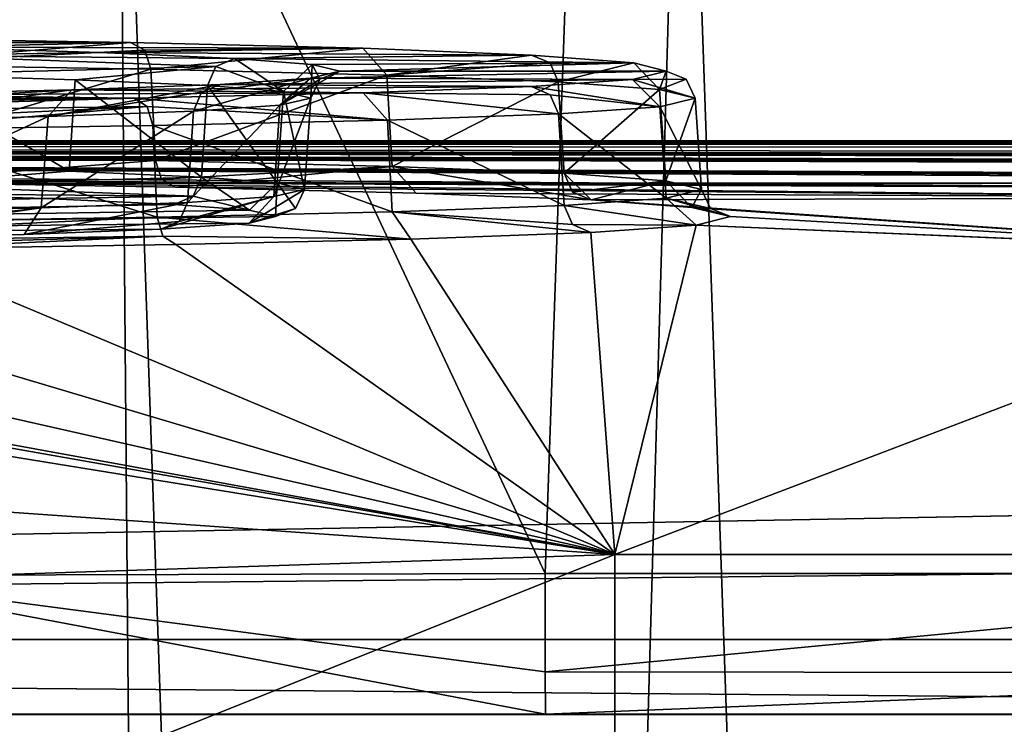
# Model space of a CAD drawing. Header units: inches. Extents: x -9.1 to 9.1, y -1.6 to 4.3.
# Tile 652 of 656: x -2.327 to -1.988, y 2.791 to 3.034. Entities that reach past the tile are written whole.
import ezdxf

# ---------------------------------------------------------------- set-up
doc = ezdxf.new("R2010")
doc.units = ezdxf.units.IN
doc.header["$LTSCALE"] = 65.185185
doc.header["$MEASUREMENT"] = 0
for name, color, linetype in [('12824', 7, 'CONTINUOUS'), ('12825', 7, 'CONTINUOUS'), ('12891', 7, 'CONTINUOUS'), ('12892', 7, 'CONTINUOUS'), ('12893', 7, 'CONTINUOUS'), ('12901', 7, 'CONTINUOUS'), ('12929', 7, 'CONTINUOUS'), ('12930', 7, 'CONTINUOUS'), ('12943', 7, 'CONTINUOUS'), ('13379', 7, 'CONTINUOUS'), ('13380', 7, 'CONTINUOUS'), ('13381', 7, 'CONTINUOUS'), ('13382', 7, 'CONTINUOUS'), ('13394', 7, 'CONTINUOUS'), ('13395', 7, 'CONTINUOUS'), ('13396', 7, 'CONTINUOUS'), ('13397', 7, 'CONTINUOUS'), ('13404', 7, 'CONTINUOUS'), ('13405', 7, 'CONTINUOUS'), ('13406', 7, 'CONTINUOUS'), ('13407', 7, 'CONTINUOUS'), ('13425', 7, 'CONTINUOUS'), ('13426', 7, 'CONTINUOUS'), ('13427', 7, 'CONTINUOUS'), ('13428', 7, 'CONTINUOUS'), ('13429', 7, 'CONTINUOUS'), ('13430', 7, 'CONTINUOUS'), ('13431', 7, 'CONTINUOUS'), ('13432', 7, 'CONTINUOUS'), ('13433', 7, 'CONTINUOUS'), ('13434', 7, 'CONTINUOUS'), ('13435', 7, 'CONTINUOUS'), ('13436', 7, 'CONTINUOUS'), ('13437', 7, 'CONTINUOUS'), ('13452', 7, 'CONTINUOUS'), ('13453', 7, 'CONTINUOUS'), ('13454', 7, 'CONTINUOUS'), ('13455', 7, 'CONTINUOUS'), ('13456', 7, 'CONTINUOUS'), ('326', 7, 'CONTINUOUS'), ('331', 7, 'CONTINUOUS'), ('332', 7, 'CONTINUOUS'), ('333', 7, 'CONTINUOUS'), ('393', 7, 'CONTINUOUS'), ('438', 7, 'CONTINUOUS'), ('523', 7, 'CONTINUOUS'), ('558', 7, 'CONTINUOUS'), ('559', 7, 'CONTINUOUS'), ('996', 7, 'CONTINUOUS')]:
    doc.layers.add(name, color=color, linetype=linetype)

msp = doc.modelspace()

# ---------------------------------------------------------------- linework, layer by layer
at = {"layer": '12824', "linetype": 'Continuous'}
for points in [[(-2.12212, 2.84981, 18.60885), (-3.06878, 2.91603, 15.44734), (-4.54443, 2.77039, 12.50955), (-2.12212, 2.84981, 18.60885)], [(-2.81643, 2.57203, 18.67838), (-2.12212, 2.84981, 18.60885), (-4.54443, 2.77039, 12.50955), (-2.81643, 2.57203, 18.67838)]]:
    msp.add_3dface(points, dxfattribs=at)
at = {"layer": '12825', "linetype": 'Continuous'}
msp.add_3dface([(-2.12212, 2.75241, 18.84385), (-2.12212, 2.84981, 18.60885), (-2.81643, 2.57203, 18.67838), (-2.12212, 2.75241, 18.84385)], dxfattribs=at)
at = {"layer": '12891', "linetype": 'Continuous'}
for points in [[(2.12205, 2.74909, 18.84726), (2.12205, 2.84981, 18.60885), (-2.12212, 2.75241, 18.84385), (2.12205, 2.74909, 18.84726)], [(-2.12212, 2.75241, 18.84385), (2.12205, 2.84981, 18.60885), (-2.12212, 2.84981, 18.60885), (-2.12212, 2.75241, 18.84385)]]:
    msp.add_3dface(points, dxfattribs=at)
at = {"layer": '12892', "linetype": 'Continuous'}
for points in [[(4.04343, 2.98077, 12.35678), (4.11212, 2.98584, 12.11452), (-4.15466, 2.9912, 11.859), (4.04343, 2.98077, 12.35678)], [(4.04343, 2.98077, 12.35678), (-4.15466, 2.9912, 11.859), (2.95395, 2.97973, 12.4063), (4.04343, 2.98077, 12.35678)], [(4.11212, 2.98584, 12.11452), (4.15466, 2.9912, 11.859), (-4.15466, 2.9912, 11.859), (4.11212, 2.98584, 12.11452)], [(-4.15466, 2.9912, 11.859), (-2.5081, 2.97896, 12.44334), (-1.86109, 2.97568, 12.59952), (-4.15466, 2.9912, 11.859)], [(-4.15466, 2.9912, 11.859), (2.84133, 2.9791, 12.43623), (2.85007, 2.97955, 12.41507), (-4.15466, 2.9912, 11.859)], [(2.84133, 2.9791, 12.43623), (-4.15466, 2.9912, 11.859), (1.77982, 2.98002, 12.39254), (2.84133, 2.9791, 12.43623)], [(2.95395, 2.97973, 12.4063), (-4.15466, 2.9912, 11.859), (2.87126, 2.97973, 12.4063), (2.95395, 2.97973, 12.4063)], [(2.87126, 2.97973, 12.4063), (-4.15466, 2.9912, 11.859), (2.85007, 2.97955, 12.41507), (2.87126, 2.97973, 12.4063)], [(1.77982, 2.98002, 12.39254), (-4.15466, 2.9912, 11.859), (1.69713, 2.98002, 12.39254), (1.77982, 2.98002, 12.39254)], [(1.69713, 2.98002, 12.39254), (-4.15466, 2.9912, 11.859), (1.67594, 2.97984, 12.40131), (1.69713, 2.98002, 12.39254)], [(1.67594, 2.97984, 12.40131), (-4.15466, 2.9912, 11.859), (1.6672, 2.97939, 12.42247), (1.67594, 2.97984, 12.40131)], [(1.6672, 2.97939, 12.42247), (-4.15466, 2.9912, 11.859), (0.23201, 2.98002, 12.39254), (1.6672, 2.97939, 12.42247)], [(-4.15466, 2.9912, 11.859), (0.12136, 2.97939, 12.42247), (0.1301, 2.97984, 12.40131), (-4.15466, 2.9912, 11.859)], [(0.12136, 2.97939, 12.42247), (-4.15466, 2.9912, 11.859), (-0.1456, 2.98002, 12.39254), (0.12136, 2.97939, 12.42247)], [(0.23201, 2.98002, 12.39254), (-4.15466, 2.9912, 11.859), (0.15129, 2.98002, 12.39254), (0.23201, 2.98002, 12.39254)], [(0.15129, 2.98002, 12.39254), (-4.15466, 2.9912, 11.859), (0.1301, 2.97984, 12.40131), (0.15129, 2.98002, 12.39254)], [(-0.1456, 2.98002, 12.39254), (-4.15466, 2.9912, 11.859), (-0.22632, 2.98002, 12.39254), (-0.1456, 2.98002, 12.39254)], [(-0.22632, 2.98002, 12.39254), (-4.15466, 2.9912, 11.859), (-0.24751, 2.97984, 12.40131), (-0.22632, 2.98002, 12.39254)], [(-0.24751, 2.97984, 12.40131), (-4.15466, 2.9912, 11.859), (-0.25625, 2.97939, 12.42247), (-0.24751, 2.97984, 12.40131)], [(-0.25625, 2.97939, 12.42247), (-4.15466, 2.9912, 11.859), (-1.75044, 2.98002, 12.39254), (-0.25625, 2.97939, 12.42247)], [(-1.86109, 2.97939, 12.42247), (-4.15466, 2.9912, 11.859), (-1.86109, 2.97568, 12.59952), (-1.86109, 2.97939, 12.42247)], [(-4.15466, 2.9912, 11.859), (-1.86109, 2.97939, 12.42247), (-1.85235, 2.97984, 12.40131), (-4.15466, 2.9912, 11.859)], [(-1.75044, 2.98002, 12.39254), (-4.15466, 2.9912, 11.859), (-1.83116, 2.98002, 12.39254), (-1.75044, 2.98002, 12.39254)], [(-1.83116, 2.98002, 12.39254), (-4.15466, 2.9912, 11.859), (-1.85235, 2.97984, 12.40131), (-1.83116, 2.98002, 12.39254)], [(-2.5081, 2.97896, 12.44334), (-2.37647, 2.97773, 12.50203), (-1.86109, 2.97568, 12.59952), (-2.5081, 2.97896, 12.44334)], [(-2.37647, 2.97773, 12.50203), (-2.27306, 2.97607, 12.58096), (-1.86109, 2.97251, 12.75084), (-2.37647, 2.97773, 12.50203)], [(-1.86109, 2.97568, 12.59952), (-2.37647, 2.97773, 12.50203), (-1.86109, 2.97251, 12.75084), (-1.86109, 2.97568, 12.59952)], [(-2.27306, 2.97607, 12.58096), (-2.19035, 2.974, 12.67974), (-1.86109, 2.97251, 12.75084), (-2.27306, 2.97607, 12.58096)], [(-2.19035, 2.974, 12.67974), (-2.13023, 2.97162, 12.79367), (-1.86109, 2.97251, 12.75084), (-2.19035, 2.974, 12.67974)], [(-1.86109, 2.97251, 12.75084), (-2.13023, 2.97162, 12.79367), (-1.86109, 2.95311, 13.67704), (-1.86109, 2.97251, 12.75084)], [(-2.13023, 2.97162, 12.79367), (-2.0957, 2.96909, 12.91438), (-1.86109, 2.95311, 13.67704), (-2.13023, 2.97162, 12.79367)], [(-2.0957, 2.96909, 12.91438), (-2.08238, 2.9659, 13.06647), (-1.86109, 2.95311, 13.67704), (-2.0957, 2.96909, 12.91438)], [(-2.08238, 2.9659, 13.06647), (-2.09422, 2.96296, 13.20683), (-1.86109, 2.95311, 13.67704), (-2.08238, 2.9659, 13.06647)], [(-2.19217, 2.9581, 13.43888), (-2.12212, 2.84981, 18.60885), (-2.13031, 2.96039, 13.32963), (-2.19217, 2.9581, 13.43888)], [(-2.13031, 2.96039, 13.32963), (-2.12212, 2.84981, 18.60885), (-2.09422, 2.96296, 13.20683), (-2.13031, 2.96039, 13.32963)], [(-2.09422, 2.96296, 13.20683), (-2.12212, 2.84981, 18.60885), (-1.85232, 2.95267, 13.69823), (-2.09422, 2.96296, 13.20683)], [(-1.86109, 2.95311, 13.67704), (-2.09422, 2.96296, 13.20683), (-1.85232, 2.95267, 13.69823), (-1.86109, 2.95311, 13.67704)], [(-2.27289, 2.95629, 13.52531), (-2.12212, 2.84981, 18.60885), (-2.19217, 2.9581, 13.43888), (-2.27289, 2.95629, 13.52531)], [(-2.57784, 2.95286, 13.68893), (-2.12212, 2.84981, 18.60885), (-2.47119, 2.95365, 13.65154), (-2.57784, 2.95286, 13.68893)], [(-2.47119, 2.95365, 13.65154), (-2.12212, 2.84981, 18.60885), (-2.37218, 2.95476, 13.59856), (-2.47119, 2.95365, 13.65154)], [(-2.37218, 2.95476, 13.59856), (-2.12212, 2.84981, 18.60885), (-2.27289, 2.95629, 13.52531), (-2.37218, 2.95476, 13.59856)], [(-3.06878, 2.91603, 15.44734), (-2.12212, 2.84981, 18.60885), (-2.75453, 2.9524, 13.7109), (-3.06878, 2.91603, 15.44734)], [(-2.75453, 2.9524, 13.7109), (-2.12212, 2.84981, 18.60885), (-2.7043, 2.9524, 13.7109), (-2.75453, 2.9524, 13.7109)], [(-2.12212, 2.84981, 18.60885), (-2.68622, 2.95249, 13.70688), (-2.7043, 2.9524, 13.7109), (-2.12212, 2.84981, 18.60885)], [(-2.68622, 2.95249, 13.70688), (-2.12212, 2.84981, 18.60885), (-2.57784, 2.95286, 13.68893), (-2.68622, 2.95249, 13.70688)], [(-2.12212, 2.84981, 18.60885), (2.12205, 2.84981, 18.60885), (-1.85232, 2.95267, 13.69823), (-2.12212, 2.84981, 18.60885)]]:
    msp.add_3dface(points, dxfattribs=at)
at = {"layer": '12893', "linetype": 'Continuous'}
for points in [[(-2.37532, 2.97383, 12.68788), (-3.06574, 2.95539, 13.56847), (-2.31792, 2.9721, 12.77054), (-2.37532, 2.97383, 12.68788)], [(-2.31792, 2.9721, 12.77054), (-3.06574, 2.95539, 13.56847), (-2.27351, 2.97012, 12.86525), (-2.31792, 2.9721, 12.77054)], [(-2.27351, 2.97012, 12.86525), (-3.06574, 2.95539, 13.56847), (-2.24764, 2.96812, 12.96055), (-2.27351, 2.97012, 12.86525)], [(-2.24764, 2.96812, 12.96055), (-3.06574, 2.95539, 13.56847), (-2.2387, 2.9659, 13.06647), (-2.24764, 2.96812, 12.96055)], [(-2.2387, 2.9659, 13.06647), (-3.06574, 2.95539, 13.56847), (-2.24772, 2.96369, 13.17205), (-2.2387, 2.9659, 13.06647)], [(-2.24772, 2.96369, 13.17205), (-3.06574, 2.95539, 13.56847), (-2.27813, 2.96154, 13.27484), (-2.24772, 2.96369, 13.17205)], [(-2.27813, 2.96154, 13.27484), (-3.06574, 2.95539, 13.56847), (-2.32499, 2.95977, 13.35942), (-2.27813, 2.96154, 13.27484)], [(-2.32499, 2.95977, 13.35942), (-3.06574, 2.95539, 13.56847), (-2.39487, 2.95814, 13.43702), (-2.32499, 2.95977, 13.35942)]]:
    msp.add_3dface(points, dxfattribs=at)
at = {"layer": '12901', "linetype": 'Continuous'}
for points in [[(-4.28578, 2.74294, 9.60266), (-4.28578, 2.82055, 9.75297), (4.28578, 2.74753, 9.60671), (-4.28578, 2.74294, 9.60266)], [(4.28578, 2.74753, 9.60671), (-4.28578, 2.82055, 9.75297), (4.28578, 2.82055, 9.75297), (4.28578, 2.74753, 9.60671)]]:
    msp.add_3dface(points, dxfattribs=at)
at = {"layer": '12929', "linetype": 'Continuous'}
for points in [[(-4.17146, 2.98759, 11.61081), (-4.16379, 2.99176, 11.74794), (4.17147, 2.98759, 11.6108), (-4.17146, 2.98759, 11.61081)], [(-4.16379, 2.99176, 11.74794), (-4.15973, 2.99192, 11.80285), (4.16379, 2.99176, 11.74794), (-4.16379, 2.99176, 11.74794)], [(4.17147, 2.98759, 11.6108), (-4.16379, 2.99176, 11.74794), (4.16379, 2.99176, 11.74794), (4.17147, 2.98759, 11.6108)], [(-4.15973, 2.99192, 11.80285), (-4.15466, 2.9912, 11.859), (4.15973, 2.99192, 11.80286), (-4.15973, 2.99192, 11.80285)], [(4.16379, 2.99176, 11.74794), (-4.15973, 2.99192, 11.80285), (4.15973, 2.99192, 11.80286), (4.16379, 2.99176, 11.74794)], [(-4.15466, 2.9912, 11.859), (4.15466, 2.9912, 11.859), (4.15973, 2.99192, 11.80286), (-4.15466, 2.9912, 11.859)], [(-4.17951, 2.9774, 11.46671), (-4.17146, 2.98759, 11.61081), (4.17951, 2.9774, 11.46671), (-4.17951, 2.9774, 11.46671)], [(4.17951, 2.9774, 11.46671), (-4.17146, 2.98759, 11.61081), (4.17147, 2.98759, 11.6108), (4.17951, 2.9774, 11.46671)]]:
    msp.add_3dface(points, dxfattribs=at)
at = {"layer": '12930', "linetype": 'Continuous'}
for points in [[(-4.28578, 2.82055, 9.75297), (-4.17951, 2.9774, 11.46671), (4.17951, 2.9774, 11.46671), (-4.28578, 2.82055, 9.75297)], [(-4.28578, 2.82055, 9.75297), (4.17951, 2.9774, 11.46671), (4.2323, 2.90398, 10.66456), (-4.28578, 2.82055, 9.75297)], [(4.28578, 2.82055, 9.75297), (-4.28578, 2.82055, 9.75297), (4.2323, 2.90398, 10.66456), (4.28578, 2.82055, 9.75297)]]:
    msp.add_3dface(points, dxfattribs=at)
at = {"layer": '12943', "linetype": 'Continuous'}
for points in [[(-2.28847, 3.02573, 12.59792), (-2.38951, 3.02734, 12.52102), (-2.44542, 3.02576, 12.59657), (-2.28847, 3.02573, 12.59792)], [(-2.35823, 3.02412, 12.67484), (-2.28847, 3.02573, 12.59792), (-2.44542, 3.02576, 12.59657), (-2.35823, 3.02412, 12.67484)], [(-2.20874, 3.02373, 12.69313), (-2.28847, 3.02573, 12.59792), (-2.35823, 3.02412, 12.67484), (-2.20874, 3.02373, 12.69313)], [(-2.29908, 3.02233, 12.76003), (-2.20874, 3.02373, 12.69313), (-2.35823, 3.02412, 12.67484), (-2.29908, 3.02233, 12.76003)], [(-2.1508, 3.02143, 12.80293), (-2.20874, 3.02373, 12.69313), (-2.29908, 3.02233, 12.76003), (-2.1508, 3.02143, 12.80293)], [(-2.25277, 3.02027, 12.85852), (-2.1508, 3.02143, 12.80293), (-2.29908, 3.02233, 12.76003), (-2.25277, 3.02027, 12.85852)], [(-2.11561, 3.0188, 12.92888), (-2.1508, 3.02143, 12.80293), (-2.25277, 3.02027, 12.85852), (-2.11561, 3.0188, 12.92888)], [(-2.22611, 3.01822, 12.95623), (-2.11561, 3.0188, 12.92888), (-2.25277, 3.02027, 12.85852), (-2.22611, 3.01822, 12.95623)], [(-2.21655, 3.01589, 13.06751), (-2.11561, 3.0188, 12.92888), (-2.22611, 3.01822, 12.95623), (-2.21655, 3.01589, 13.06751)], [(-2.10453, 3.01589, 13.06751), (-2.11561, 3.0188, 12.92888), (-2.21655, 3.01589, 13.06751), (-2.10453, 3.01589, 13.06751)], [(-2.116, 3.01304, 13.20385), (-2.10453, 3.01589, 13.06751), (-2.22662, 3.01352, 13.1808), (-2.116, 3.01304, 13.20385)], [(-2.22662, 3.01352, 13.1808), (-2.10453, 3.01589, 13.06751), (-2.21655, 3.01589, 13.06751), (-2.22662, 3.01352, 13.1808)], [(-2.30867, 3.00944, 13.37574), (-2.15072, 3.01056, 13.32209), (-2.25773, 3.01135, 13.2845), (-2.30867, 3.00944, 13.37574)], [(-2.25773, 3.01135, 13.2845), (-2.116, 3.01304, 13.20385), (-2.22662, 3.01352, 13.1808), (-2.25773, 3.01135, 13.2845)], [(-2.15072, 3.01056, 13.32209), (-2.116, 3.01304, 13.20385), (-2.25773, 3.01135, 13.2845), (-2.15072, 3.01056, 13.32209)], [(-2.46321, 3.00644, 13.51887), (-2.28731, 3.00663, 13.50954), (-2.38016, 3.00778, 13.45462), (-2.46321, 3.00644, 13.51887)], [(-2.38016, 3.00778, 13.45462), (-2.20862, 3.00841, 13.42486), (-2.30867, 3.00944, 13.37574), (-2.38016, 3.00778, 13.45462)], [(-2.28731, 3.00663, 13.50954), (-2.20862, 3.00841, 13.42486), (-2.38016, 3.00778, 13.45462), (-2.28731, 3.00663, 13.50954)], [(-2.20862, 3.00841, 13.42486), (-2.15072, 3.01056, 13.32209), (-2.30867, 3.00944, 13.37574), (-2.20862, 3.00841, 13.42486)], [(-2.3777, 3.00522, 13.57691), (-2.28731, 3.00663, 13.50954), (-2.55109, 3.00547, 13.56509), (-2.3777, 3.00522, 13.57691)], [(-2.55109, 3.00547, 13.56509), (-2.28731, 3.00663, 13.50954), (-2.46321, 3.00644, 13.51887), (-2.55109, 3.00547, 13.56509)]]:
    msp.add_3dface(points, dxfattribs=at)
at = {"layer": '13379', "linetype": 'Continuous'}
for points in [[(-2.36357, 3.02124, 12.67918), (-2.36593, 3.01468, 12.68099), (-2.25925, 3.01744, 12.86089), (-2.36357, 3.02124, 12.67918)], [(-2.29908, 3.02233, 12.76003), (-2.35823, 3.02412, 12.67484), (-2.36357, 3.02124, 12.67918), (-2.29908, 3.02233, 12.76003)], [(-2.25277, 3.02027, 12.85852), (-2.29908, 3.02233, 12.76003), (-2.36357, 3.02124, 12.67918), (-2.25277, 3.02027, 12.85852)], [(-2.25277, 3.02027, 12.85852), (-2.36357, 3.02124, 12.67918), (-2.25925, 3.01744, 12.86089), (-2.25277, 3.02027, 12.85852)], [(-2.25925, 3.01744, 12.86089), (-2.36593, 3.01468, 12.68099), (-2.30757, 3.01292, 12.76518), (-2.25925, 3.01744, 12.86089)], [(-2.26211, 3.0109, 12.86183), (-2.25925, 3.01744, 12.86089), (-2.30757, 3.01292, 12.76518), (-2.26211, 3.0109, 12.86183)]]:
    msp.add_3dface(points, dxfattribs=at)
at = {"layer": '13380', "linetype": 'Continuous'}
for points in [[(-2.25925, 3.01744, 12.86089), (-2.26211, 3.0109, 12.86183), (-2.23595, 3.00888, 12.95791), (-2.25925, 3.01744, 12.86089)], [(-2.25277, 3.02027, 12.85852), (-2.25925, 3.01744, 12.86089), (-2.23595, 3.00888, 12.95791), (-2.25277, 3.02027, 12.85852)], [(-2.22611, 3.01822, 12.95623), (-2.25277, 3.02027, 12.85852), (-2.23595, 3.00888, 12.95791), (-2.22611, 3.01822, 12.95623)], [(-2.22653, 3.00659, 13.06732), (-2.22611, 3.01822, 12.95623), (-2.23595, 3.00888, 12.95791), (-2.22653, 3.00659, 13.06732)], [(-2.22348, 3.01311, 13.06745), (-2.22611, 3.01822, 12.95623), (-2.22653, 3.00659, 13.06732), (-2.22348, 3.01311, 13.06745)], [(-2.21655, 3.01589, 13.06751), (-2.22611, 3.01822, 12.95623), (-2.22348, 3.01311, 13.06745), (-2.21655, 3.01589, 13.06751)]]:
    msp.add_3dface(points, dxfattribs=at)
at = {"layer": '13381', "linetype": 'Continuous'}
for points in [[(-2.22662, 3.01352, 13.1808), (-2.21655, 3.01589, 13.06751), (-2.23719, 3.00419, 13.18211), (-2.22662, 3.01352, 13.1808)], [(-2.21655, 3.01589, 13.06751), (-2.22348, 3.01311, 13.06745), (-2.23719, 3.00419, 13.18211), (-2.21655, 3.01589, 13.06751)], [(-2.26411, 3.00862, 13.28175), (-2.22662, 3.01352, 13.1808), (-2.26692, 3.00213, 13.28043), (-2.26411, 3.00862, 13.28175)], [(-2.26692, 3.00213, 13.28043), (-2.22662, 3.01352, 13.1808), (-2.23719, 3.00419, 13.18211), (-2.26692, 3.00213, 13.28043)], [(-2.25773, 3.01135, 13.2845), (-2.22662, 3.01352, 13.1808), (-2.26411, 3.00862, 13.28175), (-2.25773, 3.01135, 13.2845)], [(-2.22348, 3.01311, 13.06745), (-2.22653, 3.00659, 13.06732), (-2.23719, 3.00419, 13.18211), (-2.22348, 3.01311, 13.06745)]]:
    msp.add_3dface(points, dxfattribs=at)
at = {"layer": '13382', "linetype": 'Continuous'}
for points in [[(-2.30867, 3.00944, 13.37574), (-2.25773, 3.01135, 13.2845), (-2.3168, 3.00026, 13.36963), (-2.30867, 3.00944, 13.37574)], [(-2.25773, 3.01135, 13.2845), (-2.26411, 3.00862, 13.28175), (-2.3168, 3.00026, 13.36963), (-2.25773, 3.01135, 13.2845)], [(-2.38476, 3.00511, 13.44939), (-2.30867, 3.00944, 13.37574), (-2.38679, 2.99864, 13.44697), (-2.38476, 3.00511, 13.44939)], [(-2.38679, 2.99864, 13.44697), (-2.30867, 3.00944, 13.37574), (-2.3168, 3.00026, 13.36963), (-2.38679, 2.99864, 13.44697)], [(-2.38016, 3.00778, 13.45462), (-2.30867, 3.00944, 13.37574), (-2.38476, 3.00511, 13.44939), (-2.38016, 3.00778, 13.45462)], [(-2.26411, 3.00862, 13.28175), (-2.26692, 3.00213, 13.28043), (-2.3168, 3.00026, 13.36963), (-2.26411, 3.00862, 13.28175)]]:
    msp.add_3dface(points, dxfattribs=at)
at = {"layer": '13394', "linetype": 'Continuous'}
for points in [[(-2.36593, 3.01468, 12.68099), (-2.36762, 2.98327, 12.68173), (-2.30956, 2.98151, 12.76547), (-2.36593, 3.01468, 12.68099)], [(-2.30757, 3.01292, 12.76518), (-2.36593, 3.01468, 12.68099), (-2.30956, 2.98151, 12.76547), (-2.30757, 3.01292, 12.76518)], [(-2.26417, 2.97949, 12.86194), (-2.30757, 3.01292, 12.76518), (-2.30956, 2.98151, 12.76547), (-2.26417, 2.97949, 12.86194)], [(-2.26211, 3.0109, 12.86183), (-2.30757, 3.01292, 12.76518), (-2.26417, 2.97949, 12.86194), (-2.26211, 3.0109, 12.86183)]]:
    msp.add_3dface(points, dxfattribs=at)
at = {"layer": '13395', "linetype": 'Continuous'}
for points in [[(-2.26211, 3.0109, 12.86183), (-2.26417, 2.97949, 12.86194), (-2.23811, 2.97749, 12.95761), (-2.26211, 3.0109, 12.86183)], [(-2.23595, 3.00888, 12.95791), (-2.26211, 3.0109, 12.86183), (-2.23811, 2.97749, 12.95761), (-2.23595, 3.00888, 12.95791)], [(-2.22872, 2.9752, 13.06666), (-2.23595, 3.00888, 12.95791), (-2.23811, 2.97749, 12.95761), (-2.22872, 2.9752, 13.06666)], [(-2.22653, 3.00659, 13.06732), (-2.23595, 3.00888, 12.95791), (-2.22872, 2.9752, 13.06666), (-2.22653, 3.00659, 13.06732)]]:
    msp.add_3dface(points, dxfattribs=at)
at = {"layer": '13396', "linetype": 'Continuous'}
for points in [[(-2.26692, 3.00213, 13.28043), (-2.23719, 3.00419, 13.18211), (-2.26894, 2.97076, 13.27891), (-2.26692, 3.00213, 13.28043)], [(-2.26894, 2.97076, 13.27891), (-2.23719, 3.00419, 13.18211), (-2.23931, 2.97281, 13.18082), (-2.26894, 2.97076, 13.27891)], [(-2.23719, 3.00419, 13.18211), (-2.22653, 3.00659, 13.06732), (-2.23931, 2.97281, 13.18082), (-2.23719, 3.00419, 13.18211)], [(-2.22653, 3.00659, 13.06732), (-2.22872, 2.9752, 13.06666), (-2.23931, 2.97281, 13.18082), (-2.22653, 3.00659, 13.06732)]]:
    msp.add_3dface(points, dxfattribs=at)
at = {"layer": '13397', "linetype": 'Continuous'}
for points in [[(-2.3168, 3.00026, 13.36963), (-2.26692, 3.00213, 13.28043), (-2.3192, 2.96888, 13.36856), (-2.3168, 3.00026, 13.36963)], [(-2.26692, 3.00213, 13.28043), (-2.26894, 2.97076, 13.27891), (-2.3192, 2.96888, 13.36856), (-2.26692, 3.00213, 13.28043)], [(-2.38679, 2.99864, 13.44697), (-2.3168, 3.00026, 13.36963), (-2.38825, 2.96729, 13.44467), (-2.38679, 2.99864, 13.44697)], [(-2.38825, 2.96729, 13.44467), (-2.3168, 3.00026, 13.36963), (-2.3192, 2.96888, 13.36856), (-2.38825, 2.96729, 13.44467)]]:
    msp.add_3dface(points, dxfattribs=at)
at = {"layer": '13404', "linetype": 'Continuous'}
for points in [[(-2.3192, 2.96888, 13.36856), (-2.26894, 2.97076, 13.27891), (-2.32499, 2.95977, 13.35942), (-2.3192, 2.96888, 13.36856)], [(-2.32499, 2.95977, 13.35942), (-2.26894, 2.97076, 13.27891), (-2.27176, 2.96427, 13.27759), (-2.32499, 2.95977, 13.35942)], [(-2.3192, 2.96888, 13.36856), (-2.32499, 2.95977, 13.35942), (-2.39487, 2.95814, 13.43702), (-2.3192, 2.96888, 13.36856)], [(-2.3192, 2.96888, 13.36856), (-2.39487, 2.95814, 13.43702), (-2.39028, 2.96082, 13.44226), (-2.3192, 2.96888, 13.36856)], [(-2.38825, 2.96729, 13.44467), (-2.3192, 2.96888, 13.36856), (-2.39028, 2.96082, 13.44226), (-2.38825, 2.96729, 13.44467)], [(-2.27813, 2.96154, 13.27484), (-2.32499, 2.95977, 13.35942), (-2.27176, 2.96427, 13.27759), (-2.27813, 2.96154, 13.27484)]]:
    msp.add_3dface(points, dxfattribs=at)
at = {"layer": '13405', "linetype": 'Continuous'}
for points in [[(-2.23931, 2.97281, 13.18082), (-2.22872, 2.9752, 13.06666), (-2.24772, 2.96369, 13.17205), (-2.23931, 2.97281, 13.18082)], [(-2.24772, 2.96369, 13.17205), (-2.22872, 2.9752, 13.06666), (-2.23178, 2.96869, 13.06652), (-2.24772, 2.96369, 13.17205)], [(-2.23931, 2.97281, 13.18082), (-2.24772, 2.96369, 13.17205), (-2.27813, 2.96154, 13.27484), (-2.23931, 2.97281, 13.18082)], [(-2.23931, 2.97281, 13.18082), (-2.27813, 2.96154, 13.27484), (-2.27176, 2.96427, 13.27759), (-2.23931, 2.97281, 13.18082)], [(-2.26894, 2.97076, 13.27891), (-2.23931, 2.97281, 13.18082), (-2.27176, 2.96427, 13.27759), (-2.26894, 2.97076, 13.27891)], [(-2.2387, 2.9659, 13.06647), (-2.24772, 2.96369, 13.17205), (-2.23178, 2.96869, 13.06652), (-2.2387, 2.9659, 13.06647)]]:
    msp.add_3dface(points, dxfattribs=at)
at = {"layer": '13406', "linetype": 'Continuous'}
for points in [[(-2.24764, 2.96812, 12.96055), (-2.26417, 2.97949, 12.86194), (-2.26703, 2.97295, 12.86287), (-2.24764, 2.96812, 12.96055)], [(-2.23811, 2.97749, 12.95761), (-2.26417, 2.97949, 12.86194), (-2.24764, 2.96812, 12.96055), (-2.23811, 2.97749, 12.95761)], [(-2.23811, 2.97749, 12.95761), (-2.24764, 2.96812, 12.96055), (-2.2387, 2.9659, 13.06647), (-2.23811, 2.97749, 12.95761)], [(-2.23811, 2.97749, 12.95761), (-2.2387, 2.9659, 13.06647), (-2.23178, 2.96869, 13.06652), (-2.23811, 2.97749, 12.95761)], [(-2.22872, 2.9752, 13.06666), (-2.23811, 2.97749, 12.95761), (-2.23178, 2.96869, 13.06652), (-2.22872, 2.9752, 13.06666)], [(-2.27351, 2.97012, 12.86525), (-2.24764, 2.96812, 12.96055), (-2.26703, 2.97295, 12.86287), (-2.27351, 2.97012, 12.86525)]]:
    msp.add_3dface(points, dxfattribs=at)
at = {"layer": '13407', "linetype": 'Continuous'}
for points in [[(-2.30956, 2.98151, 12.76547), (-2.36762, 2.98327, 12.68173), (-2.36998, 2.97671, 12.68353), (-2.30956, 2.98151, 12.76547)], [(-2.26417, 2.97949, 12.86194), (-2.30956, 2.98151, 12.76547), (-2.36998, 2.97671, 12.68353), (-2.26417, 2.97949, 12.86194)], [(-2.26417, 2.97949, 12.86194), (-2.36998, 2.97671, 12.68353), (-2.26703, 2.97295, 12.86287), (-2.26417, 2.97949, 12.86194)], [(-2.36998, 2.97671, 12.68353), (-2.37532, 2.97383, 12.68788), (-2.26703, 2.97295, 12.86287), (-2.36998, 2.97671, 12.68353)], [(-2.37532, 2.97383, 12.68788), (-2.31792, 2.9721, 12.77054), (-2.26703, 2.97295, 12.86287), (-2.37532, 2.97383, 12.68788)], [(-2.31792, 2.9721, 12.77054), (-2.27351, 2.97012, 12.86525), (-2.26703, 2.97295, 12.86287), (-2.31792, 2.9721, 12.77054)]]:
    msp.add_3dface(points, dxfattribs=at)
at = {"layer": '13425', "linetype": 'Continuous'}
for points in [[(-2.27996, 2.98522, 12.58836), (-2.37647, 2.97773, 12.50203), (-2.38097, 2.98684, 12.51136), (-2.27996, 2.98522, 12.58836)], [(-2.27783, 2.97874, 12.58603), (-2.37647, 2.97773, 12.50203), (-2.27996, 2.98522, 12.58836), (-2.27783, 2.97874, 12.58603)], [(-2.27306, 2.97607, 12.58096), (-2.37647, 2.97773, 12.50203), (-2.27783, 2.97874, 12.58603), (-2.27306, 2.97607, 12.58096)]]:
    msp.add_3dface(points, dxfattribs=at)
at = {"layer": '13426', "linetype": 'Continuous'}
for points in [[(-2.27783, 2.97874, 12.58603), (-2.27996, 2.98522, 12.58836), (-2.19861, 2.98318, 12.68565), (-2.27783, 2.97874, 12.58603)], [(-2.27306, 2.97607, 12.58096), (-2.27783, 2.97874, 12.58603), (-2.19861, 2.98318, 12.68565), (-2.27306, 2.97607, 12.58096)], [(-2.19035, 2.974, 12.67974), (-2.27306, 2.97607, 12.58096), (-2.19861, 2.98318, 12.68565), (-2.19035, 2.974, 12.67974)], [(-2.13023, 2.97162, 12.79367), (-2.19035, 2.974, 12.67974), (-2.19861, 2.98318, 12.68565), (-2.13023, 2.97162, 12.79367)], [(-2.13951, 2.98084, 12.79752), (-2.13023, 2.97162, 12.79367), (-2.19861, 2.98318, 12.68565), (-2.13951, 2.98084, 12.79752)], [(-2.13668, 2.97434, 12.79625), (-2.13023, 2.97162, 12.79367), (-2.13951, 2.98084, 12.79752), (-2.13668, 2.97434, 12.79625)]]:
    msp.add_3dface(points, dxfattribs=at)
at = {"layer": '13427', "linetype": 'Continuous'}
for points in [[(-2.13668, 2.97434, 12.79625), (-2.13951, 2.98084, 12.79752), (-2.10463, 2.97825, 12.92124), (-2.13668, 2.97434, 12.79625)], [(-2.13023, 2.97162, 12.79367), (-2.13668, 2.97434, 12.79625), (-2.10463, 2.97825, 12.92124), (-2.13023, 2.97162, 12.79367)], [(-2.0957, 2.96909, 12.91438), (-2.13023, 2.97162, 12.79367), (-2.10463, 2.97825, 12.92124), (-2.0957, 2.96909, 12.91438)], [(-2.09236, 2.9752, 13.06666), (-2.0957, 2.96909, 12.91438), (-2.10463, 2.97825, 12.92124), (-2.09236, 2.9752, 13.06666)], [(-2.0893, 2.96869, 13.06652), (-2.0957, 2.96909, 12.91438), (-2.09236, 2.9752, 13.06666), (-2.0893, 2.96869, 13.06652)], [(-2.08238, 2.9659, 13.06647), (-2.0957, 2.96909, 12.91438), (-2.0893, 2.96869, 13.06652), (-2.08238, 2.9659, 13.06647)]]:
    msp.add_3dface(points, dxfattribs=at)
at = {"layer": '13428', "linetype": 'Continuous'}
for points in [[(-2.0893, 2.96869, 13.06652), (-2.09236, 2.9752, 13.06666), (-2.10453, 2.97226, 13.20729), (-2.0893, 2.96869, 13.06652)], [(-2.13951, 2.96977, 13.32596), (-2.09422, 2.96296, 13.20683), (-2.10453, 2.97226, 13.20729), (-2.13951, 2.96977, 13.32596)], [(-2.09422, 2.96296, 13.20683), (-2.08238, 2.9659, 13.06647), (-2.10453, 2.97226, 13.20729), (-2.09422, 2.96296, 13.20683)], [(-2.08238, 2.9659, 13.06647), (-2.0893, 2.96869, 13.06652), (-2.10453, 2.97226, 13.20729), (-2.08238, 2.9659, 13.06647)], [(-2.13669, 2.96323, 13.32701), (-2.09422, 2.96296, 13.20683), (-2.13951, 2.96977, 13.32596), (-2.13669, 2.96323, 13.32701)], [(-2.13031, 2.96039, 13.32963), (-2.09422, 2.96296, 13.20683), (-2.13669, 2.96323, 13.32701), (-2.13031, 2.96039, 13.32963)]]:
    msp.add_3dface(points, dxfattribs=at)
at = {"layer": '13429', "linetype": 'Continuous'}
for points in [[(-2.27938, 2.96575, 13.51793), (-2.19217, 2.9581, 13.43888), (-2.19857, 2.96758, 13.43068), (-2.27938, 2.96575, 13.51793)], [(-2.13669, 2.96323, 13.32701), (-2.13951, 2.96977, 13.32596), (-2.19857, 2.96758, 13.43068), (-2.13669, 2.96323, 13.32701)], [(-2.19217, 2.9581, 13.43888), (-2.13031, 2.96039, 13.32963), (-2.19857, 2.96758, 13.43068), (-2.19217, 2.9581, 13.43888)], [(-2.13031, 2.96039, 13.32963), (-2.13669, 2.96323, 13.32701), (-2.19857, 2.96758, 13.43068), (-2.13031, 2.96039, 13.32963)], [(-2.2774, 2.95919, 13.52011), (-2.19217, 2.9581, 13.43888), (-2.27938, 2.96575, 13.51793), (-2.2774, 2.95919, 13.52011)], [(-2.27289, 2.95629, 13.52531), (-2.19217, 2.9581, 13.43888), (-2.2774, 2.95919, 13.52011), (-2.27289, 2.95629, 13.52531)]]:
    msp.add_3dface(points, dxfattribs=at)
at = {"layer": '13430', "linetype": 'Continuous'}
for points in [[(-2.47403, 2.95656, 13.64529), (-2.2774, 2.95919, 13.52011), (-2.27938, 2.96575, 13.51793), (-2.47403, 2.95656, 13.64529)], [(-2.47403, 2.95656, 13.64529), (-2.27938, 2.96575, 13.51793), (-2.3739, 2.96428, 13.58795), (-2.47403, 2.95656, 13.64529)], [(-2.47403, 2.95656, 13.64529), (-2.47119, 2.95365, 13.65154), (-2.2774, 2.95919, 13.52011), (-2.47403, 2.95656, 13.64529)], [(-2.47119, 2.95365, 13.65154), (-2.37218, 2.95476, 13.59856), (-2.2774, 2.95919, 13.52011), (-2.47119, 2.95365, 13.65154)], [(-2.37218, 2.95476, 13.59856), (-2.27289, 2.95629, 13.52531), (-2.2774, 2.95919, 13.52011), (-2.37218, 2.95476, 13.59856)]]:
    msp.add_3dface(points, dxfattribs=at)
at = {"layer": '13431', "linetype": 'Continuous'}
for points in [[(-2.27938, 2.96575, 13.51793), (-2.28081, 2.99717, 13.51692), (-2.37527, 2.99571, 13.58687), (-2.27938, 2.96575, 13.51793)], [(-2.3739, 2.96428, 13.58795), (-2.27938, 2.96575, 13.51793), (-2.37527, 2.99571, 13.58687), (-2.3739, 2.96428, 13.58795)]]:
    msp.add_3dface(points, dxfattribs=at)
at = {"layer": '13432', "linetype": 'Continuous'}
for points in [[(-2.48027, 3.00406, 13.63239), (-2.47743, 3.00114, 13.63865), (-2.28731, 3.00663, 13.50954), (-2.48027, 3.00406, 13.63239)], [(-2.48027, 3.00406, 13.63239), (-2.28731, 3.00663, 13.50954), (-2.3777, 3.00522, 13.57691), (-2.48027, 3.00406, 13.63239)], [(-2.28731, 3.00663, 13.50954), (-2.47743, 3.00114, 13.63865), (-2.2828, 3.00374, 13.51474), (-2.28731, 3.00663, 13.50954)], [(-2.47743, 3.00114, 13.63865), (-2.47618, 2.99457, 13.6413), (-2.2828, 3.00374, 13.51474), (-2.47743, 3.00114, 13.63865)], [(-2.47618, 2.99457, 13.6413), (-2.37527, 2.99571, 13.58687), (-2.2828, 3.00374, 13.51474), (-2.47618, 2.99457, 13.6413)], [(-2.37527, 2.99571, 13.58687), (-2.28081, 2.99717, 13.51692), (-2.2828, 3.00374, 13.51474), (-2.37527, 2.99571, 13.58687)]]:
    msp.add_3dface(points, dxfattribs=at)
at = {"layer": '13433', "linetype": 'Continuous'}
for points in [[(-2.20862, 3.00841, 13.42486), (-2.28731, 3.00663, 13.50954), (-2.20018, 2.999, 13.42982), (-2.20862, 3.00841, 13.42486)], [(-2.15072, 3.01056, 13.32209), (-2.20862, 3.00841, 13.42486), (-2.14434, 3.00772, 13.32472), (-2.15072, 3.01056, 13.32209)], [(-2.14434, 3.00772, 13.32472), (-2.20862, 3.00841, 13.42486), (-2.14153, 3.00118, 13.32576), (-2.14434, 3.00772, 13.32472)], [(-2.14153, 3.00118, 13.32576), (-2.20862, 3.00841, 13.42486), (-2.20018, 2.999, 13.42982), (-2.14153, 3.00118, 13.32576)], [(-2.28731, 3.00663, 13.50954), (-2.2828, 3.00374, 13.51474), (-2.20018, 2.999, 13.42982), (-2.28731, 3.00663, 13.50954)], [(-2.2828, 3.00374, 13.51474), (-2.28081, 2.99717, 13.51692), (-2.20018, 2.999, 13.42982), (-2.2828, 3.00374, 13.51474)]]:
    msp.add_3dface(points, dxfattribs=at)
at = {"layer": '13434', "linetype": 'Continuous'}
for points in [[(-2.10453, 3.01589, 13.06751), (-2.116, 3.01304, 13.20385), (-2.0976, 3.01311, 13.06745), (-2.10453, 3.01589, 13.06751)], [(-2.116, 3.01304, 13.20385), (-2.15072, 3.01056, 13.32209), (-2.10665, 3.00366, 13.20733), (-2.116, 3.01304, 13.20385)], [(-2.0976, 3.01311, 13.06745), (-2.116, 3.01304, 13.20385), (-2.09455, 3.00659, 13.06732), (-2.0976, 3.01311, 13.06745)], [(-2.09455, 3.00659, 13.06732), (-2.116, 3.01304, 13.20385), (-2.10665, 3.00366, 13.20733), (-2.09455, 3.00659, 13.06732)], [(-2.15072, 3.01056, 13.32209), (-2.14434, 3.00772, 13.32472), (-2.10665, 3.00366, 13.20733), (-2.15072, 3.01056, 13.32209)], [(-2.14434, 3.00772, 13.32472), (-2.14153, 3.00118, 13.32576), (-2.10665, 3.00366, 13.20733), (-2.14434, 3.00772, 13.32472)]]:
    msp.add_3dface(points, dxfattribs=at)
at = {"layer": '13435', "linetype": 'Continuous'}
for points in [[(-2.1508, 3.02143, 12.80293), (-2.11561, 3.0188, 12.92888), (-2.14439, 3.0187, 12.80026), (-2.1508, 3.02143, 12.80293)], [(-2.14439, 3.0187, 12.80026), (-2.11561, 3.0188, 12.92888), (-2.14155, 3.01221, 12.79899), (-2.14439, 3.0187, 12.80026)], [(-2.14155, 3.01221, 12.79899), (-2.11561, 3.0188, 12.92888), (-2.10677, 3.00963, 12.9224), (-2.14155, 3.01221, 12.79899)], [(-2.11561, 3.0188, 12.92888), (-2.10453, 3.01589, 13.06751), (-2.10677, 3.00963, 12.9224), (-2.11561, 3.0188, 12.92888)], [(-2.10453, 3.01589, 13.06751), (-2.0976, 3.01311, 13.06745), (-2.10677, 3.00963, 12.9224), (-2.10453, 3.01589, 13.06751)], [(-2.0976, 3.01311, 13.06745), (-2.09455, 3.00659, 13.06732), (-2.10677, 3.00963, 12.9224), (-2.0976, 3.01311, 13.06745)]]:
    msp.add_3dface(points, dxfattribs=at)
at = {"layer": '13436', "linetype": 'Continuous'}
for points in [[(-2.28847, 3.02573, 12.59792), (-2.20874, 3.02373, 12.69313), (-2.28361, 3.02305, 12.59293), (-2.28847, 3.02573, 12.59792)], [(-2.28361, 3.02305, 12.59293), (-2.20874, 3.02373, 12.69313), (-2.28148, 3.01658, 12.5906), (-2.28361, 3.02305, 12.59293)], [(-2.28148, 3.01658, 12.5906), (-2.20874, 3.02373, 12.69313), (-2.20044, 3.01454, 12.68752), (-2.28148, 3.01658, 12.5906)], [(-2.20874, 3.02373, 12.69313), (-2.1508, 3.02143, 12.80293), (-2.20044, 3.01454, 12.68752), (-2.20874, 3.02373, 12.69313)], [(-2.1508, 3.02143, 12.80293), (-2.14439, 3.0187, 12.80026), (-2.20044, 3.01454, 12.68752), (-2.1508, 3.02143, 12.80293)], [(-2.14439, 3.0187, 12.80026), (-2.14155, 3.01221, 12.79899), (-2.20044, 3.01454, 12.68752), (-2.14439, 3.0187, 12.80026)]]:
    msp.add_3dface(points, dxfattribs=at)
at = {"layer": '13437', "linetype": 'Continuous'}
for points in [[(-2.38951, 3.02734, 12.52102), (-2.28847, 3.02573, 12.59792), (-2.38276, 3.01819, 12.5135), (-2.38951, 3.02734, 12.52102)], [(-2.28847, 3.02573, 12.59792), (-2.28361, 3.02305, 12.59293), (-2.38276, 3.01819, 12.5135), (-2.28847, 3.02573, 12.59792)], [(-2.28361, 3.02305, 12.59293), (-2.28148, 3.01658, 12.5906), (-2.38276, 3.01819, 12.5135), (-2.28361, 3.02305, 12.59293)]]:
    msp.add_3dface(points, dxfattribs=at)
at = {"layer": '13452', "linetype": 'Continuous'}
for points in [[(-2.28148, 3.01658, 12.5906), (-2.38097, 2.98684, 12.51136), (-2.38276, 3.01819, 12.5135), (-2.28148, 3.01658, 12.5906)], [(-2.27996, 2.98522, 12.58836), (-2.38097, 2.98684, 12.51136), (-2.28148, 3.01658, 12.5906), (-2.27996, 2.98522, 12.58836)]]:
    msp.add_3dface(points, dxfattribs=at)
at = {"layer": '13453', "linetype": 'Continuous'}
for points in [[(-2.27996, 2.98522, 12.58836), (-2.28148, 3.01658, 12.5906), (-2.20044, 3.01454, 12.68752), (-2.27996, 2.98522, 12.58836)], [(-2.19861, 2.98318, 12.68565), (-2.27996, 2.98522, 12.58836), (-2.20044, 3.01454, 12.68752), (-2.19861, 2.98318, 12.68565)], [(-2.14155, 3.01221, 12.79899), (-2.19861, 2.98318, 12.68565), (-2.20044, 3.01454, 12.68752), (-2.14155, 3.01221, 12.79899)], [(-2.13951, 2.98084, 12.79752), (-2.19861, 2.98318, 12.68565), (-2.14155, 3.01221, 12.79899), (-2.13951, 2.98084, 12.79752)]]:
    msp.add_3dface(points, dxfattribs=at)
at = {"layer": '13454', "linetype": 'Continuous'}
for points in [[(-2.13951, 2.98084, 12.79752), (-2.14155, 3.01221, 12.79899), (-2.10677, 3.00963, 12.9224), (-2.13951, 2.98084, 12.79752)], [(-2.10463, 2.97825, 12.92124), (-2.13951, 2.98084, 12.79752), (-2.10677, 3.00963, 12.9224), (-2.10463, 2.97825, 12.92124)], [(-2.09455, 3.00659, 13.06732), (-2.10463, 2.97825, 12.92124), (-2.10677, 3.00963, 12.9224), (-2.09455, 3.00659, 13.06732)], [(-2.09236, 2.9752, 13.06666), (-2.10463, 2.97825, 12.92124), (-2.09455, 3.00659, 13.06732), (-2.09236, 2.9752, 13.06666)]]:
    msp.add_3dface(points, dxfattribs=at)
at = {"layer": '13455', "linetype": 'Continuous'}
for points in [[(-2.09236, 2.9752, 13.06666), (-2.09455, 3.00659, 13.06732), (-2.10665, 3.00366, 13.20733), (-2.09236, 2.9752, 13.06666)], [(-2.14153, 3.00118, 13.32576), (-2.10453, 2.97226, 13.20729), (-2.10665, 3.00366, 13.20733), (-2.14153, 3.00118, 13.32576)], [(-2.13951, 2.96977, 13.32596), (-2.10453, 2.97226, 13.20729), (-2.14153, 3.00118, 13.32576), (-2.13951, 2.96977, 13.32596)], [(-2.10453, 2.97226, 13.20729), (-2.09236, 2.9752, 13.06666), (-2.10665, 3.00366, 13.20733), (-2.10453, 2.97226, 13.20729)]]:
    msp.add_3dface(points, dxfattribs=at)
at = {"layer": '13456', "linetype": 'Continuous'}
for points in [[(-2.13951, 2.96977, 13.32596), (-2.14153, 3.00118, 13.32576), (-2.20018, 2.999, 13.42982), (-2.13951, 2.96977, 13.32596)], [(-2.28081, 2.99717, 13.51692), (-2.19857, 2.96758, 13.43068), (-2.20018, 2.999, 13.42982), (-2.28081, 2.99717, 13.51692)], [(-2.27938, 2.96575, 13.51793), (-2.19857, 2.96758, 13.43068), (-2.28081, 2.99717, 13.51692), (-2.27938, 2.96575, 13.51793)], [(-2.19857, 2.96758, 13.43068), (-2.13951, 2.96977, 13.32596), (-2.20018, 2.999, 13.42982), (-2.19857, 2.96758, 13.43068)]]:
    msp.add_3dface(points, dxfattribs=at)
at = {"layer": '326', "linetype": 'Continuous'}
for points in [[(-2.146, 2.84326, 6.06578), (-1.79074, 2.84326, 6.06578), (-2.12792, 3.36105, 6.04769), (-2.146, 2.84326, 6.06578)], [(-1.79074, 2.84326, 6.06578), (-1.77598, 3.26605, 6.05101), (-2.12792, 3.36105, 6.04769), (-1.79074, 2.84326, 6.06578)]]:
    msp.add_3dface(points, dxfattribs=at)
at = {"layer": '331', "linetype": 'Continuous'}
for points in [[(-2.146, 2.84326, 6.06578), (-2.3894, 3.36148, 5.9394), (-2.39806, 2.84254, 5.96665), (-2.146, 2.84326, 6.06578)], [(-2.146, 2.84326, 6.06578), (-2.12792, 3.36105, 6.04769), (-2.3894, 3.36148, 5.9394), (-2.146, 2.84326, 6.06578)]]:
    msp.add_3dface(points, dxfattribs=at)
at = {"layer": '332', "linetype": 'Continuous'}
for points in [[(-2.43219, 2.795, 6.0031), (-2.14596, 2.795, 6.11574), (-2.39806, 2.84254, 5.96665), (-2.43219, 2.795, 6.0031)], [(-2.146, 2.84326, 6.06578), (-2.39806, 2.84254, 5.96665), (-2.146, 2.80954, 6.08049), (-2.146, 2.84326, 6.06578)], [(-2.39806, 2.84254, 5.96665), (-2.14596, 2.795, 6.11574), (-2.146, 2.80954, 6.08049), (-2.39806, 2.84254, 5.96665)]]:
    msp.add_3dface(points, dxfattribs=at)
at = {"layer": '333', "linetype": 'Continuous'}
for points in [[(-3.67761, 2.795, 9.32413), (4.39935, 2.795, 9.32413), (-3.6585, 2.795, 9.30343), (-3.67761, 2.795, 9.32413)], [(-3.6585, 2.795, 9.30343), (4.39935, 2.795, 9.32413), (-3.6523, 2.795, 9.27791), (-3.6585, 2.795, 9.30343)], [(-3.6523, 2.795, 8.52209), (-3.6523, 2.795, 8.53791), (4.39935, 2.795, 9.32413), (-3.6523, 2.795, 8.52209)], [(4.39935, 2.795, 9.32413), (-3.6523, 2.795, 8.53791), (-3.6523, 2.795, 9.26209), (4.39935, 2.795, 9.32413)], [(-3.6523, 2.795, 8.52209), (4.39935, 2.795, 9.32413), (-1.53309, 2.795, 6.57385), (-3.6523, 2.795, 8.52209)], [(-2.43219, 2.795, 6.0031), (-3.6523, 2.795, 8.52209), (-1.53309, 2.795, 6.57385), (-2.43219, 2.795, 6.0031)], [(-3.6523, 2.795, 9.27791), (4.39935, 2.795, 9.32413), (-3.6523, 2.795, 9.26209), (-3.6523, 2.795, 9.27791)], [(-2.14596, 2.795, 6.11574), (-2.43219, 2.795, 6.0031), (-1.53309, 2.795, 6.57385), (-2.14596, 2.795, 6.11574)], [(-1.79074, 2.795, 6.11574), (-2.14596, 2.795, 6.11574), (-1.79074, 2.795, 6.285), (-1.79074, 2.795, 6.11574)], [(-1.79074, 2.795, 6.285), (-2.14596, 2.795, 6.11574), (-1.53309, 2.795, 6.57385), (-1.79074, 2.795, 6.285)]]:
    msp.add_3dface(points, dxfattribs=at)
at = {"layer": '393', "linetype": 'Continuous'}
for points in [[(-4.39938, 2.73402, 9.47815), (4.39935, 2.795, 9.32413), (-3.70708, 2.79486, 9.33201), (-4.39938, 2.73402, 9.47815)], [(4.39935, 2.795, 9.32413), (-4.39938, 2.73402, 9.47815), (4.39938, 2.72965, 9.48268), (4.39935, 2.795, 9.32413)], [(-3.70708, 2.79486, 9.33201), (4.39935, 2.795, 9.32413), (-3.69165, 2.79492, 9.33001), (-3.70708, 2.79486, 9.33201)], [(4.39935, 2.795, 9.32413), (-3.67761, 2.795, 9.32413), (-3.69165, 2.79492, 9.33001), (4.39935, 2.795, 9.32413)]]:
    msp.add_3dface(points, dxfattribs=at)
at = {"layer": '438', "linetype": 'Continuous'}
for points in [[(-2.32849, 0.50212, 4.6557), (-2.38797, 3.21747, 4.54625), (-2.29262, 0.50284, 4.64048), (-2.32849, 0.50212, 4.6557)], [(-2.38797, 3.21747, 4.54625), (-2.37331, 3.21674, 4.51094), (-2.29262, 0.50284, 4.64048), (-2.38797, 3.21747, 4.54625)], [(-2.29262, 0.50284, 4.64048), (-2.37331, 3.21674, 4.51094), (-2.27852, 0.50212, 4.60573), (-2.29262, 0.50284, 4.64048)]]:
    msp.add_3dface(points, dxfattribs=at)
at = {"layer": '523', "linetype": 'Continuous'}
for points in [[(-2.37331, 3.21674, 4.51094), (-2.37331, 3.21674, 4.14724), (-2.27852, 0.50212, 4.60573), (-2.37331, 3.21674, 4.51094)], [(-2.27852, 0.50212, 4.60573), (-2.37331, 3.21674, 4.14724), (-2.35835, 2.78807, 4.13227), (-2.27852, 0.50212, 4.60573)], [(-2.29922, 1.09487, 3.40784), (-2.29751, 1.04592, 3.54034), (-2.37331, 3.21674, 1.04724), (-2.29922, 1.09487, 3.40784)], [(-2.37331, 3.21674, 1.04724), (-2.29751, 1.04592, 3.54034), (-2.37331, 3.21674, 3.60276), (-2.37331, 3.21674, 1.04724)], [(-2.37331, 3.21674, 3.60276), (-2.29751, 1.04592, 3.54034), (-2.35835, 2.78807, 3.61773), (-2.37331, 3.21674, 3.60276)], [(-2.2998, 1.11151, 3.26757), (-2.29922, 1.09487, 3.40784), (-2.37331, 3.21674, 1.04724), (-2.2998, 1.11151, 3.26757)], [(-2.35835, 2.78807, 1.03227), (-2.2998, 1.11151, 3.26757), (-2.37331, 3.21674, 1.04724), (-2.35835, 2.78807, 1.03227)], [(-2.2967, 1.02265, 0.225), (-2.29822, 1.06633, 0.41066), (-2.37331, 3.21674, -2.05276), (-2.2967, 1.02265, 0.225)], [(-2.37331, 3.21674, -2.05276), (-2.29822, 1.06633, 0.41066), (-2.37331, 3.21674, 0.50276), (-2.37331, 3.21674, -2.05276)], [(-2.37331, 3.21674, 0.50276), (-2.29822, 1.06633, 0.41066), (-2.35835, 2.78807, 0.51773), (-2.37331, 3.21674, 0.50276)], [(-2.2967, 1.02265, -0.225), (-2.2967, 1.02265, 0.225), (-2.37331, 3.21674, -2.05276), (-2.2967, 1.02265, -0.225)], [(-2.29809, 1.0626, -0.39886), (-2.2967, 1.02265, -0.225), (-2.37331, 3.21674, -2.05276), (-2.29809, 1.0626, -0.39886)], [(-2.2998, 1.11151, -0.64752), (-2.29809, 1.0626, -0.39886), (-2.37331, 3.21674, -2.05276), (-2.2998, 1.11151, -0.64752)], [(-2.35835, 2.78807, -2.06773), (-2.2998, 1.11151, -0.64752), (-2.37331, 3.21674, -2.05276), (-2.35835, 2.78807, -2.06773)], [(-2.29833, 1.06937, -3.14547), (-2.2998, 1.11151, -3.04129), (-2.37331, 3.21674, -4.09848), (-2.29833, 1.06937, -3.14547)], [(-2.37331, 3.21674, -4.09848), (-2.2998, 1.11151, -3.04129), (-2.37331, 3.21674, -2.59724), (-2.37331, 3.21674, -4.09848)], [(-2.37331, 3.21674, -2.59724), (-2.2998, 1.11151, -3.04129), (-2.35835, 2.78807, -2.58227), (-2.37331, 3.21674, -2.59724)], [(-2.29474, 0.96672, -3.19118), (-2.29833, 1.06937, -3.14547), (-2.37331, 3.21674, -4.09848), (-2.29474, 0.96672, -3.19118)], [(-2.26688, 0.16889, -3.21904), (-2.29474, 0.96672, -3.19118), (-2.37331, 3.21674, -4.09848), (-2.26688, 0.16889, -3.21904)], [(-2.26688, 0.16889, -3.99205), (-2.26688, 0.16889, -3.21904), (-2.37331, 3.21674, -4.09848), (-2.26688, 0.16889, -3.99205)]]:
    msp.add_3dface(points, dxfattribs=at)
at = {"layer": '558', "linetype": 'Continuous'}
for points in [[(-2.26688, 0.16889, -3.99205), (-2.37331, 3.21674, -4.09848), (-2.29286, 3.21747, -4.29286), (-2.26688, 0.16889, -3.99205)], [(-2.26688, 0.16889, -3.99205), (-2.29286, 3.21747, -4.29286), (-2.18636, 0.16637, -4.18628), (-2.26688, 0.16889, -3.99205)], [(-2.29286, 3.21747, -4.29286), (-2.09848, 3.21674, -4.37331), (-2.18636, 0.16637, -4.18628), (-2.29286, 3.21747, -4.29286)], [(-2.18636, 0.16637, -4.18628), (-2.09848, 3.21674, -4.37331), (-1.99205, 0.16889, -4.26688), (-2.18636, 0.16637, -4.18628)]]:
    msp.add_3dface(points, dxfattribs=at)
at = {"layer": '559', "linetype": 'Continuous'}
for points in [[(-1.99205, 0.16889, -4.26688), (-2.09848, 3.21674, -4.37331), (-1.67224, 3.21674, -4.37331), (-1.99205, 0.16889, -4.26688)], [(-1.99205, 0.16889, -4.26688), (-1.14273, 2.78807, -4.35835), (1.12776, 3.21674, -4.37331), (-1.99205, 0.16889, -4.26688)], [(-1.65727, 2.78807, -4.35835), (-1.99205, 0.16889, -4.26688), (-1.67224, 3.21674, -4.37331), (-1.65727, 2.78807, -4.35835)], [(1.14273, 2.78807, -4.35835), (-1.99205, 0.16889, -4.26688), (1.12776, 3.21674, -4.37331), (1.14273, 2.78807, -4.35835)]]:
    msp.add_3dface(points, dxfattribs=at)
at = {"layer": '996', "linetype": 'Continuous'}
for points in [[(-1.79074, 2.84326, 6.06578), (-2.146, 2.84326, 6.06578), (-2.146, 2.80954, 6.08049), (-1.79074, 2.84326, 6.06578)], [(-1.79074, 2.84326, 6.06578), (-2.146, 2.80954, 6.08049), (-1.79074, 2.80903, 6.08101), (-1.79074, 2.84326, 6.06578)], [(-2.146, 2.80954, 6.08049), (-2.14596, 2.795, 6.11574), (-1.79074, 2.80903, 6.08101), (-2.146, 2.80954, 6.08049)], [(-2.14596, 2.795, 6.11574), (-1.79074, 2.795, 6.11574), (-1.79074, 2.80903, 6.08101), (-2.14596, 2.795, 6.11574)]]:
    msp.add_3dface(points, dxfattribs=at)

doc.saveas('drawing.dxf')
